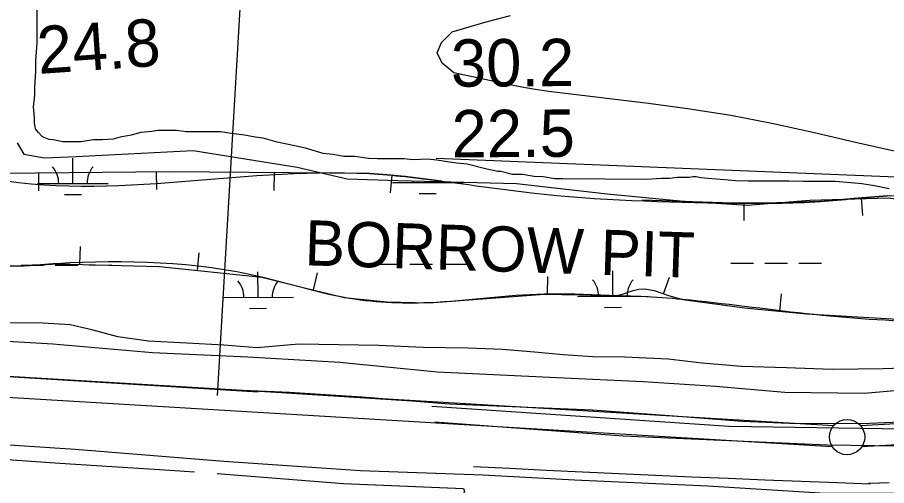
# Model space of a CAD drawing. Extents: x 3361039 to 3398939, y 576572 to 602007.
# Drawn here: x 3384364 to 3385593, y 584945 to 585607 of the extents above; entities that cross this region are included whole.
import ezdxf

# ---------------------------------------------------------------- set-up
doc = ezdxf.new("R2010")
doc.units = 0
for name, color, linetype in [('V-BORW-IDEN', 7, 'Continuous'), ('V-BORW-LINE', 7, 'Continuous'), ('V-FLOD-BASE', 7, 'Continuous'), ('V-LEVE-TOET', 7, 'Continuous'), ('V-RIVR-RANG', 7, 'Continuous'), ('V-ROAD-CNTR', 7, 'Continuous'), ('V-SITE-VEGE', 7, 'Continuous'), ('V-SURV-LINE', 7, 'Continuous'), ('V-TOPO-MAJR', 7, 'Continuous'), ('V-TOPO-SHOR', 7, 'Continuous'), ('V-WETL-SWMP', 7, 'Continuous')]:
    doc.layers.add(name, color=color, linetype=linetype)

msp = doc.modelspace()

# ---------------------------------------------------------------- linework, layer by layer
at = {"layer": 'V-BORW-LINE'}
for p, q in [((3384560.3, 585388.4), (3384560.5, 585363.4)), ((3384393.7, 585386.7), (3384393.9, 585361.7)), ((3384726.9, 585387.2), (3384726.6, 585362.2)), ((3384893.4, 585383.6), (3384891, 585358.7)), ((3385557.5, 585351.8), (3385559.4, 585326.9)), ((3385391.2, 585344.5), (3385391.3, 585319.5)), ((3384452.3, 585257.7), (3384453, 585282.7)), ((3384618.6, 585249), (3384621.2, 585273.8)), ((3384782.5, 585221.4), (3384788.5, 585245.7)), ((3385113.6, 585215.4), (3385114.1, 585240.4)), ((3385277.8, 585215.9), (3385286.1, 585239.5)), ((3385442.2, 585191.2), (3385444.6, 585216.1))]:
    msp.add_line(p, q, dxfattribs=at)
for points in [[(3384964.1, 585375.1), (3384912.2, 585381.8), (3384887, 585384.2), (3384861.7, 585386), (3384578.3, 585388.6), (3384294.7, 585385.7), (3384242.6, 585390.2), (3384190.7, 585395.6), (3384182.6, 585395), (3384168.8, 585390), (3384148.4, 585380), (3384138.3, 585377.1), (3384128.3, 585377.4), (3384115.7, 585382.2), (3384097.6, 585393), (3384079.1, 585402.5), (3384018.7, 585424.9), (3383987.8, 585434), (3383956.2, 585439.5), (3383786, 585441.9), (3383702.7, 585442.6)], [(3385594.1, 585354.6), (3385547.1, 585351), (3385499.8, 585346.6), (3385437.7, 585344.6), (3385375.6, 585344.4), (3385247.7, 585348.3)], [(3384320.5, 585255.6), (3384373.3, 585255.6), (3384396.6, 585257.1), (3384419.9, 585258.6), (3384564.8, 585254.6), (3384709.7, 585239.4), (3384768, 585225), (3384826.3, 585210.6), (3384886.4, 585204.5), (3384946.5, 585203.4), (3385028, 585209.2), (3385109.5, 585215.5), (3385158.4, 585214.7), (3385207.3, 585213.3), (3385218.4, 585215.1), (3385234.9, 585220.6), (3385243.1, 585222.7), (3385251.2, 585223.2), (3385264.7, 585220.5), (3385284.8, 585213.5)], [(3385284.8, 585213.5), (3385305.1, 585207.8), (3385392.2, 585196), (3385479.9, 585187.7), (3385658, 585177.4)]]:
    msp.add_lwpolyline(points, dxfattribs=at)
msp.add_spline([(3382571.8, 585529.8), (3382288.5, 585546.3), (3382119.3, 585556.2), (3382064.4, 585562.7), (3382007, 585576.9), (3381796, 585575), (3381691.5, 585581.2), (3381638.5, 585585), (3381607.4, 585576.5), (3381598.5, 585566.4), (3381610.1, 585526.4), (3381642, 585457.3), (3381686.2, 585430.7), (3381748.7, 585412.6), (3381952.9, 585396.9), (3382011.6, 585399), (3382060.7, 585404.5), (3382233.4, 585410.2), (3382597.4, 585393.1), (3382822.4, 585378), (3382985.1, 585375), (3383040.5, 585369.3), (3383111.3, 585349.6), (3383186, 585343.2), (3383349.4, 585344.1), (3383670.1, 585329), (3383777, 585325.8), (3383950.1, 585282.4), (3384048.7, 585281.9), (3384105.3, 585326.5), (3384120.8, 585332.3), (3384160.5, 585299), (3384209.8, 585275.3), (3384267.7, 585259.6), (3384373.3, 585255.6), (3384419.9, 585258.6), (3384709.7, 585239.4), (3384826.3, 585210.6), (3384946.5, 585203.4), (3385109.5, 585215.5), (3385207.3, 585213.3), (3385246.3, 585212), (3385305.1, 585207.8), (3385479.9, 585187.7), (3385835.2, 585189.3), (3386014.2, 585230), (3386056.7, 585240.9), (3386176.6, 585300), (3386207.4, 585325.5), (3386221.4, 585345.6), (3386182.3, 585376.3), (3386126.8, 585381.4), (3386029.5, 585369.2), (3385921.1, 585366.4), (3385817.1, 585354.1), (3385761.7, 585353.5), (3385594.4, 585354.6), (3385499.8, 585346.6), (3385375.6, 585344.4), (3385091.3, 585358.8), (3384912.2, 585381.8), (3384861.7, 585386), (3384294.7, 585385.7), (3384190.7, 585395.6), (3384128.3, 585377.4), (3384079.1, 585402.5), (3383956.2, 585439.5), (3383616, 585443.4), (3383292.9, 585470.4), (3383014.8, 585493.7), (3382867.4, 585507.6), (3382640.1, 585523), (3382571.8, 585529.8)], degree=3, dxfattribs=at)
at = {"layer": 'V-FLOD-BASE'}
msp.add_lwpolyline([(3384347.7, 585099.4), (3384436.6, 585093.7), (3384537.8, 585088), (3384639.3, 585081.5), (3384748.8, 585076.8), (3384851.3, 585070), (3384975.1, 585060.5), (3385074.5, 585056.2), (3385177.4, 585051.6), (3385286.5, 585044), (3385389.4, 585035.7), (3385466.6, 585032.3), (3385569.2, 585033), (3385666.5, 585037.4), (3385750.5, 585042.5), (3385828.1, 585053.1), (3385851.5, 585056.2)], dxfattribs=at)
at = {"layer": 'V-LEVE-TOET'}
for points in [[(3384277.8, 585153), (3384414.1, 585145.1), (3384554.9, 585132.7), (3384689.9, 585126.7), (3384819.9, 585119.4), (3384957.5, 585105.8), (3385126.8, 585097.6), (3385249.2, 585091.7), (3385351.2, 585085.2), (3385449.5, 585076.9), (3385561.8, 585075.5), (3385664.6, 585084.3), (3385757.9, 585091.3), (3385848, 585101.4)], [(3385878.1, 584961.1), (3385784.2, 584948.4), (3385703.5, 584940.7), (3385600.1, 584933.2), (3385499.2, 584933.9), (3385340.7, 584943.9), (3385151.8, 584952.2), (3385022.4, 584959.4), (3384849.3, 584965.7), (3384655.9, 584978.5), (3384445.4, 584995.8), (3384273.6, 585007.2)]]:
    msp.add_lwpolyline(points, dxfattribs=at)
at = {"layer": 'V-RIVR-RANG'}
msp.add_line((3384646.8, 585071.9), (3384731.3, 586509.4), dxfattribs=at)
at = {"layer": 'V-ROAD-CNTR'}
for points in [[(3385008.8, 584971.8), (3385060.3, 584969.1), (3385111.8, 584966.6), (3385163.3, 584964.1), (3385214.8, 584961.7), (3385266.3, 584959.4), (3385317.9, 584957.1), (3385369.4, 584955), (3385420.9, 584952.9), (3385472.5, 584950.9), (3385524, 584949), (3385570.2, 584947.3)], [(3385597.2, 584948.6), (3385583.4, 584948), (3385569.5, 584947.4), (3385567.7, 584947.4)]]:
    msp.add_lwpolyline(points, dxfattribs=at)
at = {"layer": 'V-SITE-VEGE'}
for points in [[(3384408.8, 585434.1), (3384401.8, 585436.9), (3384399, 585438.3), (3384393.5, 585444), (3384389.3, 585449.6), (3384388, 585457.9), (3384388.1, 585464.9), (3384386.8, 585480.3), (3384388.3, 585497), (3384388.4, 585508.2), (3384389.9, 585530.5), (3384390, 585545.8), (3384391.6, 585571), (3384392, 585624)], [(3385597.2, 585364.3), (3385576.3, 585368.7), (3385558.2, 585371.6), (3385542.9, 585373.1), (3385520.5, 585374.7), (3385475.9, 585375), (3385455, 585375.1), (3385438.2, 585375.2), (3385427, 585375.3), (3385397.7, 585375.5), (3385379.6, 585375.6), (3385364.3, 585377.1), (3385346.1, 585378.7), (3385330.8, 585380.2), (3385323.8, 585381.6), (3385319.6, 585381.6), (3385314, 585380.3), (3385297.3, 585380.4), (3385286.1, 585379.1), (3385275, 585379.2), (3385254, 585377.9), (3385135.4, 585378.7), (3385124.3, 585378.8), (3385107.5, 585381.7), (3385095, 585381.8), (3385078.2, 585384.7), (3385064.3, 585384.8), (3385047.6, 585389.1), (3385043.4, 585389.2), (3385028.1, 585392.1), (3385000.2, 585399.2), (3384984.9, 585400.7), (3384975.1, 585402.2), (3384957, 585405.1), (3384944.4, 585406.6), (3384923.5, 585405.4), (3384910.9, 585406.8), (3384873.3, 585407.1), (3384860.7, 585407.2), (3384841.2, 585410.1), (3384825.8, 585410.2), (3384810.5, 585413.1), (3384796.6, 585414.6), (3384771.5, 585421.8), (3384745, 585427.5), (3384731.1, 585430.4), (3384711.6, 585436.1), (3384700.4, 585437.6), (3384685.1, 585440.5), (3384674, 585442), (3384660, 585443.5), (3384651.7, 585444.9), (3384602.8, 585445.3), (3384588.9, 585446.8), (3384576.3, 585446.9), (3384562.4, 585447), (3384554, 585445.6), (3384538.6, 585444.3), (3384524.6, 585440.2), (3384509.3, 585437.6), (3384499.5, 585434.8), (3384484.1, 585433.6), (3384471.6, 585433.6), (3384453.4, 585431), (3384428.3, 585431.2), (3384414.4, 585434), (3384408.8, 585434.1)]]:
    msp.add_lwpolyline(points, dxfattribs=at)
at = {"layer": 'V-SURV-LINE'}
for points in [[(3383530.2, 585148.5), (3385518.3, 585029.5)], [(3385516.6, 584999.5), (3383528.5, 585118.5)], [(3385556.5, 585029.4), (3385764.4, 585041.3)], [(3385766.1, 585011.4), (3385558.2, 584999.5)]]:
    msp.add_lwpolyline(points, dxfattribs=at)
msp.add_circle((3385537.4, 585013.3), 25, dxfattribs=at)
at = {"layer": 'V-TOPO-MAJR'}
for points in [[(3385604.1, 585417.7), (3385549.5, 585430), (3385495, 585442.7), (3385488.8, 585444.1), (3385431.1, 585456.8), (3385373.2, 585468.1), (3385314.9, 585477.4), (3385256.4, 585485.4), (3385134.8, 585499.7), (3385115.5, 585502.2), (3385096.3, 585505.1), (3385077.2, 585508.5), (3385058.1, 585512.3), (3384981.2, 585528.7), (3384964.9, 585542.5), (3384957.6, 585556.7), (3384963.7, 585571.4), (3384978.9, 585586.5), (3385027.1, 585600.8), (3385061.3, 585609.9)], [(3384956.2, 585408), (3385711.5, 585377.2)]]:
    msp.add_lwpolyline(points, dxfattribs=at)
at = {"layer": 'V-TOPO-SHOR'}
msp.add_line((3384929.4, 585063.7), (3384722.4, 585076.8), dxfattribs=at)
for points in [[(3384949.9, 585057), (3385370.8, 585028.6), (3385618.7, 585024.7), (3385725.6, 585034.1), (3385868.8, 585054.9), (3386048.4, 585094.1), (3386198.4, 585133.2), (3386605.3, 585248), (3386855.3, 585314.7), (3387037.1, 585358.4), (3387105.3, 585381.4), (3387134.8, 585395.1), (3387162.1, 585417.9), (3387198.4, 585443), (3387212, 585456.7)], [(3384704.2, 585076.8), (3384281, 585102.9), (3384226.4, 585107.3), (3384001.2, 585118), (3383707.7, 585137.7), (3383530.3, 585146.3), (3383316.5, 585161.6), (3383009.3, 585183.5), (3382704.5, 585205.4), (3382108.4, 585240.2)], [(3386341.7, 585149.5), (3386237.1, 585124.2), (3386014.4, 585064.4), (3385918.9, 585041.4), (3385855.3, 585025.3), (3385748.4, 585009.1), (3385643.8, 584999.7), (3385509.6, 585001.6), (3385220.7, 585014.5), (3384954.5, 585034.2)], [(3384137.9, 584993.9), (3384255.2, 584988.1), (3384424, 584976.5), (3384579.6, 584966.3), (3384614.5, 584964)], [(3384646.6, 584961.7), (3384825.2, 584947.8), (3384994.8, 584940.4), (3384996.1, 584936.2), (3384990.5, 584924.4), (3384901.4, 584770), (3384803.1, 584582.2), (3384681.3, 584331.8), (3384578.6, 584121.7), (3384465.2, 583878.8), (3384403.6, 583758.5), (3384373.8, 583692.4)]]:
    msp.add_lwpolyline(points, dxfattribs=at)
at = {"layer": 'V-WETL-SWMP'}
for p, q in [((3384442.3, 585372), (3384442.2, 585408)), ((3384392.3, 585371.9), (3384492.3, 585372.2)), ((3384894.3, 585373.3), (3384994.3, 585373.6)), ((3384944.3, 585373.4), (3384944.2, 585375.2)), ((3384430.4, 585356.6), (3384454.4, 585356.6)), ((3384932.3, 585358), (3384956.3, 585358)), ((3384369.3, 585256.4), (3384401.3, 585256.5)), ((3384417.3, 585256.5), (3384449.3, 585256.6)), ((3384465.3, 585256.7), (3384497.3, 585256.8)), ((3384871.2, 585257.8), (3384903.2, 585257.9)), ((3384919.2, 585257.9), (3384951.2, 585258)), ((3384967.2, 585258), (3384999.2, 585258.1)), ((3385373.1, 585259.2), (3385405.1, 585259.3)), ((3385421.1, 585259.3), (3385453.1, 585259.4)), ((3385469.1, 585259.4), (3385501.1, 585259.5)), ((3384704.2, 585210.9), (3384704.1, 585246.9)), ((3385206.1, 585212.3), (3385206, 585248.3)), ((3384654.2, 585210.8), (3384754.2, 585211)), ((3385156.1, 585212.1), (3385256.1, 585212.4)), ((3384692.3, 585195.4), (3384716.3, 585195.5)), ((3385194.2, 585196.8), (3385218.2, 585196.9))]:
    msp.add_line(p, q, dxfattribs=at)
for points in [[(3384363.4, 585429.5), (3384373, 585413.4), (3384402.3, 585408.3), (3384447, 585410.1), (3384612.4, 585418.7), (3384759.5, 585395.3), (3384830.5, 585378.8), (3384902.4, 585376.2), (3385069.8, 585372.2), (3385198.1, 585357.4), (3385301.3, 585347.6), (3385396.1, 585341.3), (3385484.8, 585348.4), (3385596.4, 585351.8), (3385665.4, 585340.8), (3385742.8, 585335.4), (3385798, 585339.9), (3385818.3, 585345.4), (3385842, 585350.8), (3385877, 585357.5), (3386002.7, 585391.3), (3386116.9, 585417.8), (3386183.7, 585436.8), (3386274.9, 585454.8)], [(3385657.5, 585112), (3385588.5, 585109.7), (3385516.6, 585108.8), (3385451.7, 585111.4), (3385388.2, 585113.2), (3385332.4, 585117.8), (3385284.3, 585123.7), (3385223, 585126.3), (3385177.6, 585126.6), (3385135.8, 585129.7), (3385095.3, 585133.4), (3385050, 585137.2), (3385001.2, 585139), (3384937.7, 585140.1), (3384874.9, 585142.6), (3384761.9, 585144.8), (3384703.2, 585139.7), (3384655.8, 585143.5), (3384603.5, 585145.9), (3384549.1, 585149.1), (3384505.9, 585155), (3384469, 585165), (3384438.3, 585172.2), (3384400, 585174.6), (3384351.1, 585174.9)]]:
    msp.add_lwpolyline(points, dxfattribs=at)
for centre, start, end in [((3384387.1, 585372.4), 359.3865, 40.9301), ((3384497.6, 585372.7), 139.3865, 180.9301), ((3384889, 585373.7), 359.3865, 3.1561), ((3384999.5, 585374), 178.8832, 180.9301), ((3384649, 585211.2), 359.3865, 40.9301), ((3384759.5, 585211.5), 139.3865, 180.9301), ((3385150.9, 585212.6), 359.3865, 40.9301), ((3385261.4, 585212.9), 139.3865, 180.9301)]:
    msp.add_arc(centre, 35.2, start, end, dxfattribs=at)

# ---------------------------------------------------------------- texts
at = {"layer": 'V-BORW-IDEN'}
msp.add_text('BORROW PIT', height=64, rotation=358.1523, dxfattribs=at).set_placement((3384769.5, 585256.4))
at = {"layer": 'V-RIVR-RANG'}
for s, rotation, p in [('24.8', 3.9483, (3384394, 585527)), ('30.2', 0.3383, (3384977.3, 585508.9)), ('22.5', 0.3383, (3384978.2, 585408.9))]:
    msp.add_text(s, height=67, rotation=rotation, dxfattribs=at).set_placement(p)

doc.saveas('drawing.dxf')
